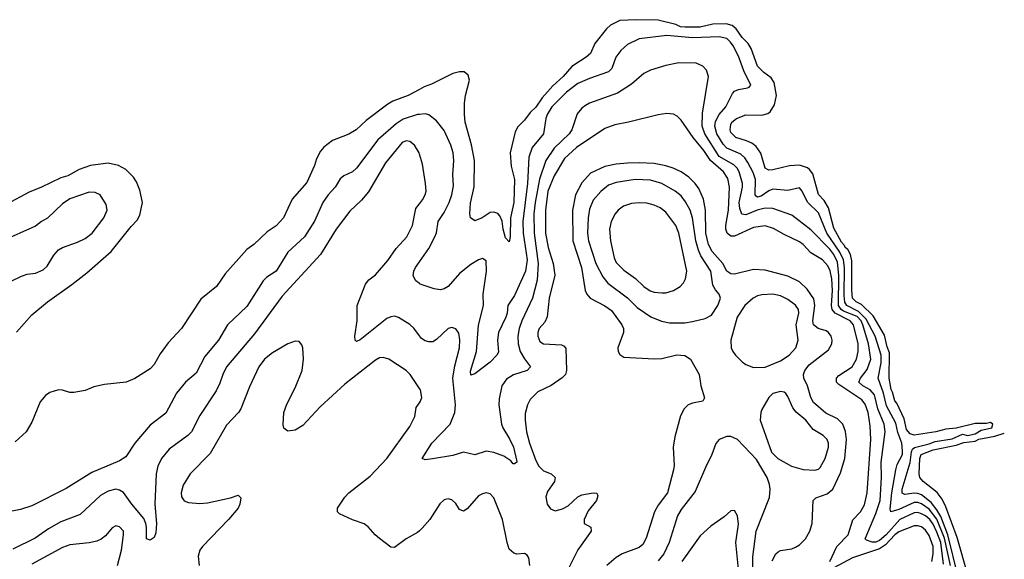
# Model space of a CAD drawing. Header units: inches. Extents: x 1473912 to 1647258, y 640388 to 773423.
# Tile 402 of 420: x 1627907 to 1633063, y 675202 to 678027. Entities that reach past the tile are written whole.
import ezdxf

# ---------------------------------------------------------------- set-up
doc = ezdxf.new("R2010")
doc.units = ezdxf.units.IN
doc.header["$MEASUREMENT"] = 0
doc.layers.add('B6627', color=7, linetype='Continuous')
doc.layers.add('B6637', color=7, linetype='Continuous')

msp = doc.modelspace()

# ---------------------------------------------------------------- linework, layer by layer
at = {"layer": 'B6627', "color": 5}
for points, elevation in [([(1630000, 677662.2), (1629940.4, 677630), (1629860.3, 677599.7), (1629834.6, 677585.4), (1629720.4, 677499.6), (1629668.2, 677450), (1629630, 677427.4), (1629545, 677395), (1629499.7, 677360.3), (1629481.6, 677338.4), (1629460.7, 677299.3), (1629450, 677263.7), (1629410, 677174), (1629333.2, 677086.8), (1629288.5, 676990), (1629250, 676947.6), (1629202.8, 676917.2), (1629132, 676850), (1629096.7, 676823.3), (1628982.7, 676697.3), (1628937, 676630), (1628855.4, 676564.6), (1628753.8, 676410), (1628684.8, 676335.2), (1628642.6, 676277.4), (1628610, 676222), (1628590, 676198.7), (1628510, 676148.4), (1628464.7, 676130), (1628350, 676118), (1628295.6, 676104.4), (1628250, 676086), (1628190, 676075.6), (1628170, 676075.6), (1628130, 676088.3), (1628110, 676089.7), (1628064.5, 676075.5), (1628041.1, 676058.9), (1628013.7, 676026.3), (1627970, 675919.3), (1627941.3, 675870), (1627882.4, 675817.6)], 620), ([(1630000, 677531.4), (1629990, 677530.5), (1629914.6, 677505.4), (1629878.2, 677481.8), (1629782.1, 677397.9), (1629670, 677248.9), (1629649.6, 677230.4), (1629604.4, 677210), (1629585.4, 677194.6), (1629558.5, 677150), (1629522.2, 677110), (1629494.7, 677070), (1629450, 676972.6), (1629398.5, 676890), (1629310.1, 676809.9), (1629250, 676709.8), (1629201.4, 676678.6), (1629180.8, 676659.2), (1629095.3, 676524.7), (1628994, 676430), (1628947.3, 676350), (1628875.4, 676264.6), (1628830, 676176), (1628775.6, 676130), (1628728.6, 676071.4), (1628672.1, 675967.9), (1628590, 675904.8), (1628509.4, 675810), (1628461.8, 675738.2), (1628430, 675716.8), (1628283.6, 675656.4), (1628150, 675572.4), (1627970, 675482.7), (1627910, 675463.1), (1627830, 675446.6)], 640), ([(1630000, 677322.5), (1629997.7, 677330), (1629974.8, 677370), (1629950, 677389.8), (1629930, 677391.9), (1629910, 677383.5), (1629822.6, 677277.4), (1629733.7, 677126.3), (1629697.3, 677082.7), (1629635.5, 677024.5), (1629564.3, 676930), (1629482.2, 676797.8), (1629281.2, 676578.8), (1629136.9, 676383.1), (1628990.1, 676210), (1628969.6, 676170.4), (1628955.2, 676124.8), (1628936.1, 676083.9), (1628850, 675954.7), (1628805.8, 675870), (1628787.8, 675850), (1628690, 675778.6), (1628649.3, 675730), (1628630.2, 675690), (1628620.9, 675650), (1628614.8, 675490), (1628623.5, 675390), (1628619.1, 675340.9), (1628610, 675317), (1628590, 675301.6), (1628570, 675309.2), (1628569.9, 675370), (1628567.3, 675390), (1628556.4, 675416.4), (1628493.2, 675490), (1628450, 675551.4), (1628430, 675564.8), (1628410, 675569), (1628370, 675558.2), (1628330, 675535.4), (1628222.7, 675437.3), (1628122.3, 675397.7), (1628058.1, 675361.9), (1627986.8, 675313.2), (1627870, 675255.7)], 660), ([(1627890, 676391.5), (1627970, 676481.5), (1628051.8, 676550), (1628180, 676640), (1628258, 676702), (1628385.9, 676814.1), (1628490, 676943.7), (1628522.5, 676977.5), (1628536.6, 677003.4), (1628549.8, 677070), (1628535.3, 677135.3), (1628518.3, 677178.3), (1628501.8, 677201.8), (1628462, 677242), (1628424.1, 677264.1), (1628370, 677276.4), (1628277.1, 677262.9), (1628218, 677242), (1628159.1, 677210), (1628121.7, 677198.3), (1628021.6, 677150), (1627955.4, 677124.6), (1627839.2, 677060.8)], 620), ([(1627862.5, 676657.5), (1627916, 676684), (1627945.8, 676694.2), (1627990, 676700.3), (1628030, 676717), (1628050, 676737.1), (1628085.5, 676794.5), (1628110, 676821.3), (1628130, 676834), (1628210, 676862.8), (1628250, 676882), (1628286.9, 676910), (1628346.6, 676990), (1628364.7, 677030), (1628358.6, 677058.6), (1628327.3, 677110), (1628301.8, 677121.8), (1628270, 677123.5), (1628170, 677088.9), (1628130, 677062.4), (1628052.7, 676987.3), (1628020.5, 676970), (1627990, 676946), (1627810, 676866.3)], 640), ([(1630000, 676372), (1629970, 676412.4), (1629950, 676431.9), (1629890, 676468), (1629870, 676474.1), (1629850, 676471.8), (1629830, 676462.1), (1629690, 676351.1), (1629670, 676342.9), (1629664.2, 676350), (1629662, 676370), (1629673.8, 676450), (1629674.5, 676530), (1629716.9, 676643.1), (1629734.3, 676665.7), (1629770, 676691.7), (1629834.2, 676765.8), (1629877.8, 676830), (1629934.8, 676890), (1629962.9, 676950), (1629981, 677039), (1630000, 677063)], 660), ([(1630000, 676645.5), (1629980.6, 676660.6), (1629966.6, 676686.6), (1629969.9, 676710), (1629979.8, 676730), (1630000, 676759.3)], 640), ([(1630000, 676097), (1629950.9, 676170), (1629930, 676190.9), (1629839.3, 676250), (1629810, 676259.2), (1629790, 676256.1), (1629770, 676244.8), (1629610, 676119.5), (1629480.4, 675999.6), (1629390, 675901.8), (1629350, 675878.7), (1629310, 675873.6), (1629290, 675889.3), (1629285.6, 675905.6), (1629289.7, 675970), (1629306.1, 676013.9), (1629350, 676099.1), (1629385.7, 676190), (1629392.4, 676250), (1629389.7, 676309.7), (1629384.4, 676324.4), (1629370, 676342.7), (1629350, 676343.7), (1629310, 676329.6), (1629230, 676282.2), (1629189.3, 676250), (1629159.3, 676210), (1629110, 676104.5), (1629065, 675990), (1629052.6, 675970), (1628990, 675904.2), (1628903.3, 675756.7), (1628800.2, 675650), (1628763.2, 675590), (1628752.4, 675550), (1628754.6, 675530), (1628768.1, 675508.1), (1628790, 675498.9), (1628850, 675494), (1628890, 675498), (1629010, 675523.1), (1629050, 675537.3), (1629064, 675524), (1629060.3, 675490), (1629050.2, 675470), (1628999.7, 675410), (1628864.6, 675270), (1628850.2, 675250), (1628841.9, 675218.1), (1628846.4, 675170)], 680), ([(1630000, 675351.9), (1629990, 675343.2), (1629931.2, 675310), (1629870, 675264.1), (1629850, 675266.4), (1629790, 675311.1), (1629767.8, 675330), (1629732.1, 675372.1), (1629710, 675387.6), (1629650, 675408), (1629580.9, 675440.9), (1629571.5, 675450), (1629571, 675470), (1629610, 675527.9), (1629630.9, 675550), (1629742.7, 675637.3), (1629829.8, 675730), (1629950, 675896.5), (1629975.7, 675950), (1629983.6, 675996.4), (1630000, 676020.7)], 680), ([(1628418.9, 675170), (1628440.2, 675250), (1628450.8, 675330), (1628449.5, 675350), (1628430, 675371.6), (1628410, 675377), (1628390, 675366.6), (1628355.4, 675324.6), (1628332.5, 675307.5), (1628310, 675297.8), (1628270.9, 675289.1), (1628170, 675278.3), (1628130, 675263.7), (1627970, 675176.1)], 680)]:
    msp.add_lwpolyline(points, dxfattribs=dict(at, elevation=elevation))
at = {"layer": 'B6637', "color": 5}
for points, elevation in [([(1632820.9, 675110), (1632767.1, 675330), (1632730, 675425.4), (1632710, 675461.4), (1632680.3, 675500.3), (1632630, 675539), (1632610, 675546.6), (1632590, 675547.8), (1632541.6, 675541.6), (1632528.4, 675548.4), (1632527.2, 675570), (1632570, 675708.1), (1632576, 675764), (1632582, 675778), (1632592.8, 675787.2), (1632670, 675806.9), (1632700.8, 675819.2), (1632790, 675833.5), (1632843.5, 675856.5), (1632870, 675849.5), (1632910, 675859.6), (1632941.7, 675878.3), (1632997.8, 675890), (1633003.5, 675910), (1632990, 675918.6), (1632970, 675912.8), (1632910, 675913.8), (1632811.5, 675888.5), (1632756.8, 675883.2), (1632704, 675870), (1632590, 675852), (1632570, 675858.5), (1632550, 675881.4), (1632538.1, 675938.1), (1632499.5, 676019.5), (1632490, 676031.3), (1632477.7, 676077.7), (1632470, 676091.3), (1632459.3, 676150), (1632462.3, 676282.3), (1632450, 676314.3), (1632436.2, 676376.2), (1632376.9, 676476.9), (1632315.8, 676535.8), (1632287, 676550), (1632268, 676570), (1632263.9, 676610), (1632263.9, 676763.9), (1632257.5, 676797.5), (1632243.3, 676823.3), (1632230, 676834), (1632225.6, 676845.6), (1632210, 676861.6), (1632170, 676935.8), (1632141.9, 677041.9), (1632119.6, 677079.6), (1632090, 677111.3), (1632060.6, 677220.6), (1632043.4, 677243.4), (1632031.5, 677251.5), (1631990, 677265), (1631937.5, 677262.5), (1631850, 677240.6), (1631830, 677239.4), (1631809.9, 677250), (1631787.7, 677327.7), (1631763.9, 677363.9), (1631740.7, 677380.7), (1631713, 677393), (1631656.9, 677410), (1631630, 677437), (1631626.6, 677450), (1631630, 677478.7), (1631636.8, 677490), (1631661.1, 677510), (1631710, 677528.1), (1631793.7, 677526.3), (1631824.5, 677535.5), (1631836.3, 677543.7), (1631859.2, 677580.8), (1631869.5, 677630), (1631857.6, 677697.6), (1631842.5, 677722.5), (1631803.5, 677750), (1631770, 677784.1), (1631736.6, 677876.6), (1631721.7, 677901.7), (1631690, 677933.1), (1631658.7, 677978.7), (1631637, 677997), (1631605.8, 678005.8), (1631536.1, 678003.9), (1631470, 677988.2), (1631391.4, 677988.6), (1631366.9, 677990), (1631342.1, 678002.1), (1631250, 678023.8), (1631133.1, 678026.9), (1631050, 678021.9), (1631000.9, 677999.1), (1630980.2, 677979.8), (1630918.5, 677901.5), (1630895.9, 677850), (1630872.8, 677830), (1630798.1, 677781.9), (1630753.4, 677730), (1630698.9, 677681.1), (1630642.5, 677617.5), (1630610, 677569.8), (1630579, 677541), (1630550, 677500.9), (1630514.8, 677465.2), (1630500.6, 677439.4), (1630475.7, 677330), (1630480.5, 677260.5), (1630498, 677190), (1630494.2, 677070), (1630476.8, 676990), (1630475.1, 676890), (1630470, 676864.2), (1630450, 676884.2), (1630437.8, 676930), (1630432.5, 676972.5), (1630420.6, 677000.6), (1630410, 677011.5), (1630390, 677019.7), (1630370, 677016.9), (1630328, 676990), (1630290, 676974), (1630267.2, 676990), (1630263.5, 677010), (1630267.3, 677067.3), (1630287.3, 677152.7), (1630289.2, 677290), (1630272.5, 677372.5), (1630240.2, 677490), (1630235.3, 677530), (1630235.9, 677590), (1630241.4, 677630), (1630262.4, 677710), (1630255.8, 677735.8), (1630234.5, 677754.5), (1630210, 677754.7), (1630175.6, 677744.4), (1630063.8, 677690), (1630024.6, 677675.4), (1630000, 677662.2)], 620), ([(1632781.4, 675170), (1632750, 675313.5), (1632710, 675412.6), (1632670, 675463.8), (1632630, 675492), (1632610, 675499.4), (1632590, 675500.1), (1632510, 675463.2), (1632468.1, 675450), (1632465.3, 675465.3), (1632473.6, 675550), (1632494.9, 675670), (1632502.4, 675697.6), (1632529.9, 675750), (1632530.5, 675770), (1632526.3, 675810), (1632505.8, 675865.8), (1632494.1, 675914.1), (1632446.1, 676006.1), (1632431, 676071), (1632401.4, 676150), (1632418.8, 676230), (1632417.8, 676270), (1632387.3, 676370), (1632339.4, 676459.4), (1632298.7, 676498.7), (1632238.3, 676530), (1632227.6, 676547.6), (1632223.7, 676583.7), (1632225.3, 676730), (1632221, 676770), (1632201.2, 676810), (1632134.2, 676910), (1632090, 677015), (1632031.4, 677071.4), (1632005, 677130), (1631990, 677147.1), (1631930, 677133.6), (1631850, 677140.1), (1631829, 677131), (1631790, 677102.4), (1631770, 677098.3), (1631763.1, 677103.1), (1631758.6, 677110), (1631759.6, 677190), (1631746.8, 677226.8), (1631720.1, 677280.1), (1631703.7, 677303.7), (1631682.5, 677322.5), (1631610, 677353.5), (1631590, 677375.4), (1631557.3, 677430), (1631546.2, 677470), (1631550, 677493.2), (1631569.9, 677530.1), (1631604.4, 677570), (1631639.4, 677640.6), (1631650, 677653.6), (1631670, 677661.8), (1631718, 677670), (1631726.6, 677673.4), (1631735.1, 677684.9), (1631698.6, 677758.6), (1631670, 677835.4), (1631643.2, 677890), (1631629.8, 677910), (1631610, 677927.7), (1631570, 677937), (1631430, 677932.2), (1631296.1, 677943.9), (1631150, 677927), (1631090, 677897.2), (1631053.8, 677866.2), (1631029.1, 677830.9), (1631008, 677772), (1630990, 677753.8), (1630890, 677718.9), (1630830, 677692.2), (1630770, 677647.9), (1630692.9, 677570), (1630668.1, 677530), (1630661.9, 677510), (1630650.1, 677430), (1630590, 677357.2), (1630573.5, 677306.5), (1630566.1, 677170), (1630540.7, 676970), (1630544, 676910), (1630563.4, 676770), (1630555.4, 676710), (1630497, 676583), (1630462.3, 676530), (1630459.2, 676490), (1630452.5, 676470), (1630414, 676390), (1630409, 676350), (1630413.8, 676286.2), (1630404.7, 676270), (1630370, 676234.3), (1630290, 676173), (1630270, 676165.2), (1630267.2, 676187.2), (1630298, 676290), (1630310, 676428), (1630336, 676530), (1630333.9, 676590), (1630350.7, 676710.7), (1630350, 676764), (1630330, 676776.2), (1630310, 676769.6), (1630270, 676744.7), (1630210, 676697.4), (1630150.1, 676629.9), (1630130, 676617.2), (1630110, 676612.8), (1630077.4, 676617.4), (1630003.1, 676643.1), (1630000, 676645.5)], 640), ([(1632743.8, 675176.2), (1632730.8, 675290), (1632710, 675344), (1632690, 675386.7), (1632672.4, 675410), (1632650, 675430.5), (1632630, 675441), (1632610, 675446.3), (1632590, 675445.6), (1632515.9, 675410), (1632444.3, 675330), (1632410, 675300.2), (1632390, 675292.1), (1632370, 675291.6), (1632341.6, 675301.6), (1632333.8, 675310), (1632390, 675441.8), (1632411.9, 675510), (1632420.1, 675630), (1632418.5, 675710), (1632438.5, 675870), (1632433.8, 675910), (1632400.5, 675990), (1632382.6, 676062.6), (1632361.1, 676090), (1632322.5, 676110), (1632301.3, 676130), (1632309.2, 676150), (1632345.1, 676194.9), (1632363.9, 676250), (1632351.5, 676330), (1632322.3, 676430), (1632313.9, 676450), (1632292.8, 676472.8), (1632221.5, 676501.5), (1632208.2, 676510), (1632194.4, 676530), (1632196.6, 676690), (1632190, 676757.6), (1632170, 676798.3), (1632150, 676825), (1632050, 676927.7), (1631950, 677003.4), (1631850, 677038.7), (1631810, 677039.7), (1631768.2, 677030), (1631710, 677005.8), (1631688.5, 677008.5), (1631677.9, 677037.9), (1631675.2, 677070), (1631691.3, 677150), (1631691, 677170), (1631674.1, 677230), (1631663.4, 677250), (1631647.2, 677267.2), (1631570, 677310.8), (1631495.2, 677430), (1631480.4, 677470), (1631482.2, 677537.8), (1631513.8, 677730), (1631503, 677763), (1631484.2, 677784.2), (1631450, 677798.8), (1631359, 677801), (1631290, 677786.8), (1631210, 677762.8), (1631175.4, 677744.6), (1631111.1, 677688.9), (1631036.9, 677643.1), (1630890.4, 677590), (1630870, 677578.5), (1630850, 677564.2), (1630826.3, 677533.7), (1630797.8, 677450), (1630783.7, 677430), (1630706.1, 677353.9), (1630662.2, 677290), (1630628.7, 677191.3), (1630605.3, 677070), (1630598.7, 677010), (1630600.5, 676910), (1630621.5, 676750), (1630616.5, 676663.5), (1630592.6, 676570), (1630535.9, 676450), (1630522.5, 676410), (1630515.3, 676370), (1630516.6, 676330), (1630527.8, 676290), (1630550, 676250.9), (1630580.9, 676210), (1630563.6, 676190), (1630491.7, 676168.3), (1630455.6, 676144.4), (1630432.2, 676110), (1630417.1, 676042.9), (1630416.1, 676010), (1630429.1, 675910), (1630436.2, 675890), (1630472.2, 675832.2), (1630492.4, 675790), (1630510, 675714), (1630510.1, 675709.9), (1630497.6, 675702.4), (1630490, 675702.4), (1630478.1, 675718.1), (1630442.3, 675742.3), (1630390, 675760.7), (1630350, 675768.4), (1630290, 675748.7), (1630230, 675762.2), (1630175.1, 675744.9), (1630068, 675728), (1630030, 675723.1), (1630015.1, 675730), (1630064.4, 675810), (1630161.1, 675910), (1630184.8, 675970), (1630189.1, 676010.9), (1630175.5, 676150), (1630185.2, 676214.8), (1630209.8, 676309.8), (1630211.4, 676351.4), (1630206.7, 676386.7), (1630190, 676409.4), (1630170, 676416.2), (1630150, 676409.6), (1630090, 676353.3), (1630070, 676340.9), (1630050, 676339.8), (1630030, 676345.6), (1630010, 676358.5), (1630000, 676372)], 660), ([(1630000, 676759.3), (1630048.6, 676830), (1630080.9, 676890), (1630088.8, 676911.2), (1630097.3, 676970), (1630130, 677016.9), (1630155.8, 677070), (1630169.9, 677110), (1630178, 677158), (1630174.4, 677214.4), (1630180.8, 677290), (1630176.3, 677330), (1630164.5, 677370), (1630130, 677447.6), (1630090, 677497.4), (1630050, 677528.7), (1630030, 677533.8), (1630000, 677531.4)], 640), ([(1632149.9, 675190), (1632185.4, 675270), (1632245.3, 675330), (1632270, 675408.1), (1632309.3, 675450), (1632330, 675487.2), (1632343.8, 675550), (1632363.3, 675830), (1632360.5, 675900.5), (1632349.6, 675970), (1632334, 676014), (1632317.1, 676037.1), (1632196.9, 676116.9), (1632184.3, 676130), (1632184.1, 676150), (1632195.7, 676164.3), (1632265.6, 676210), (1632289.6, 676250.4), (1632297.1, 676290), (1632297, 676330), (1632272.6, 676430), (1632256, 676450), (1632177.6, 676490), (1632161, 676510), (1632157.2, 676530), (1632163.4, 676610), (1632159.1, 676670), (1632151.4, 676711.4), (1632138.2, 676738.2), (1632110, 676769.4), (1632050, 676806.2), (1632009.6, 676849.6), (1631990, 676864.3), (1631910, 676902.2), (1631854.7, 676934.7), (1631810, 676947.1), (1631750, 676939.3), (1631650, 676893.8), (1631630, 676893.3), (1631611.7, 676910), (1631604.7, 676930), (1631603.9, 676950), (1631618.2, 677030), (1631624.1, 677150), (1631614.8, 677194.8), (1631591.8, 677230), (1631523.4, 677290), (1631490, 677341.4), (1631433.7, 677410), (1631370, 677501), (1631350, 677521.5), (1631330, 677532.1), (1631296.1, 677536.1), (1631250, 677529), (1631094, 677490), (1631023.2, 677476.8), (1630970, 677457.1), (1630822.4, 677357.6), (1630759.7, 677300.3), (1630704.9, 677210), (1630673.2, 677130), (1630660.2, 677030), (1630659.5, 676910), (1630674.5, 676834.5), (1630700.2, 676750), (1630708.6, 676690), (1630679.9, 676570), (1630669, 676471), (1630656.5, 676443.5), (1630627.1, 676410), (1630620.2, 676390), (1630619.4, 676370), (1630630, 676343.1), (1630650, 676329.3), (1630744.3, 676324.3), (1630758.7, 676318.7), (1630766.4, 676306.4), (1630769.5, 676190), (1630765.2, 676170), (1630748.1, 676151.9), (1630690, 676112), (1630620.5, 676079.5), (1630580.5, 676039.5), (1630565.4, 676010), (1630554.4, 675965.6), (1630553.2, 675930), (1630560.1, 675870), (1630575.9, 675810), (1630610, 675718.9), (1630625.5, 675690), (1630650, 675665), (1630689, 675649), (1630710.5, 675630), (1630706.7, 675610), (1630670, 675557.6), (1630661.6, 675530), (1630669.3, 675490), (1630686.7, 675466.7), (1630710, 675455.6), (1630750, 675465.7), (1630778.1, 675481.9), (1630830, 675529.2), (1630850, 675539.7), (1630910.2, 675550.2), (1630928.2, 675548.2), (1630934.7, 675534.7), (1630926.7, 675510), (1630883.4, 675456.6), (1630862, 675410), (1630862.6, 675390), (1630898.4, 675370), (1630899.3, 675350), (1630828.8, 675251.2), (1630770, 675132.5)], 680), ([(1630000, 677063), (1630016.4, 677083.6), (1630030.7, 677110), (1630034.6, 677130), (1630032.2, 677170), (1630016.5, 677270), (1630000, 677322.5)], 660), ([(1631846.5, 675193.5), (1631866.8, 675230), (1631879, 675241), (1631891.5, 675248.5), (1631950, 675257.1), (1631970, 675265.8), (1631990, 675277.1), (1632021.7, 675310), (1632044.2, 675350), (1632055.8, 675390), (1632061.2, 675510), (1632075.7, 675524.3), (1632135.5, 675544.5), (1632164.6, 675570), (1632205.3, 675654.7), (1632228.3, 675730), (1632237.1, 675830), (1632231.7, 675871.7), (1632216.6, 675910), (1632190, 675937.3), (1632127.4, 675967.4), (1632063, 676023), (1632049.9, 676050), (1632032.5, 676110), (1632013.2, 676150), (1632010.8, 676170), (1632017.6, 676190), (1632040.6, 676219.4), (1632141.4, 676298.6), (1632159, 676330), (1632161, 676350), (1632156.7, 676370), (1632143, 676390), (1632130, 676398.2), (1632088.8, 676410), (1632063.2, 676430), (1632059.3, 676450), (1632071, 676530), (1632065.7, 676565.7), (1632030, 676616.7), (1631990, 676654.9), (1631930, 676685), (1631810, 676715.9), (1631750, 676718.9), (1631650, 676694.4), (1631630, 676696.9), (1631610.3, 676710.3), (1631588, 676750), (1631533.7, 676813.7), (1631513.4, 676850), (1631500, 676910), (1631497.9, 677030), (1631488.1, 677088.1), (1631463.4, 677143.4), (1631443.9, 677170), (1631410, 677203), (1631370.7, 677230.7), (1631329.5, 677249.5), (1631290, 677262.4), (1631230, 677273.4), (1631150, 677278.1), (1631090, 677276), (1631030, 677270.4), (1630970, 677257.6), (1630895.7, 677224.3), (1630850, 677173.7), (1630816.9, 677110), (1630802.4, 677030), (1630803.2, 676870), (1630847.8, 676730), (1630867.4, 676610), (1630876.6, 676590), (1630894.7, 676570), (1630970, 676529.5), (1631004.9, 676504.9), (1631059.8, 676430), (1631067.9, 676410), (1631068.6, 676390), (1631039.1, 676310), (1631041.5, 676290), (1631050, 676274.9), (1631070, 676260.9), (1631230, 676251.6), (1631270, 676252.9), (1631348.3, 676271.7), (1631390, 676269.1), (1631418.9, 676250), (1631465.2, 676170), (1631473.2, 676110), (1631493.1, 676046.9), (1631484, 676030), (1631430, 676019.9), (1631407.4, 676010), (1631385.5, 675990), (1631366.3, 675953.7), (1631337.4, 675842.6), (1631328.4, 675790), (1631333.5, 675693.5), (1631331, 675670), (1631299, 675550), (1631250, 675485.1), (1631230.1, 675449.9), (1631187.1, 675312.9), (1631170, 675280.3), (1631150, 675263.7), (1631061.3, 675230), (1631030, 675212.2), (1630980.6, 675170)], 720), ([(1630000, 676020.7), (1630006.3, 676030), (1630013, 676050), (1630004.7, 676090), (1630000, 676097)], 680), ([(1631745.4, 675070), (1631745.3, 675214.7), (1631762.9, 675350), (1631833.5, 675526.5), (1631837.2, 675570), (1631833.8, 675593.8), (1631820.9, 675630), (1631764.7, 675724.7), (1631665.2, 675830), (1631630, 675845.1), (1631610, 675844.5), (1631570.4, 675829.6), (1631552.1, 675807.9), (1631532, 675750), (1631497.5, 675682.5), (1631443.2, 675556.8), (1631370, 675462.4), (1631351.4, 675430), (1631307.6, 675290), (1631279.3, 675230), (1631250, 675193.7)], 740), ([(1632874.3, 675114.3), (1632816.6, 675316.6), (1632756.8, 675476.8), (1632736.7, 675516.7), (1632711.6, 675551.6), (1632637.9, 675610), (1632621.2, 675630), (1632617.3, 675650), (1632620.3, 675730), (1632627.6, 675750), (1632690, 675775.8), (1632810, 675799.9), (1632850, 675813.3), (1632910, 675819.9), (1632930, 675830.4), (1633013.3, 675846.7), (1633062.8, 675862.8)], 580), ([(1630577.5, 675170), (1630572.5, 675210), (1630563.3, 675223.3), (1630550, 675232.6), (1630510, 675229.7), (1630493.7, 675233.7), (1630470, 675255.1), (1630458.7, 675290), (1630434.2, 675410), (1630390, 675523.7), (1630370, 675545.1), (1630350, 675549.6), (1630330, 675545.1), (1630310, 675534), (1630250, 675466), (1630230, 675454), (1630210, 675463.7), (1630190, 675494.5), (1630170, 675513.3), (1630150, 675518.7), (1630130, 675513.6), (1630106.9, 675493.1), (1630053.6, 675410), (1630015.1, 675364.9), (1630000, 675351.9)], 680), ([(1631671.3, 675150), (1631656.7, 675290), (1631670, 675386), (1631665.1, 675430), (1631650, 675457), (1631630, 675456.2), (1631595.5, 675424.5), (1631525.2, 675374.8), (1631470, 675325.1), (1631373.7, 675190)], 760), ([(1632683.5, 675190), (1632690.5, 675230), (1632689.6, 675270), (1632670, 675326.1), (1632650, 675355.4), (1632630, 675371.6), (1632610, 675378.2), (1632590, 675377.6), (1632510, 675345.7), (1632490, 675330.9), (1632441.4, 675278.6), (1632410, 675256.7), (1632268.1, 675210), (1632170, 675158.2)], 680)]:
    msp.add_lwpolyline(points, dxfattribs=dict(at, elevation=elevation))
for points, elevation in [([(1631130, 677190.9), (1631030, 677174.5), (1630990, 677159.9), (1630950, 677127.4), (1630910, 677082.4), (1630890, 677035.1), (1630883.3, 676990), (1630880.6, 676910), (1630885.9, 676870), (1630924, 676750), (1630960.1, 676680.1), (1630987.4, 676647.4), (1631090, 676571.4), (1631139.7, 676519.7), (1631211, 676471), (1631268.1, 676448.1), (1631310, 676440.5), (1631390, 676439.7), (1631430, 676446.7), (1631496.6, 676463.4), (1631530, 676479.5), (1631562.2, 676530), (1631576.9, 676570), (1631569.8, 676590), (1631550, 676613.1), (1631537.3, 676637.3), (1631525.5, 676710), (1631474.4, 676790), (1631461, 676821), (1631448.2, 676870), (1631429.9, 676989.9), (1631416.9, 677030), (1631394.1, 677074.1), (1631370, 677104.7), (1631338.4, 677130), (1631270, 677169.9), (1631210, 677186.9)], 740), ([(1631150, 677069), (1631110, 677064), (1631068.8, 677050), (1631041.5, 677030), (1631024.5, 677010), (1631004, 676970), (1630995.5, 676930), (1631000.5, 676870), (1631019.7, 676779.7), (1631030, 676755.6), (1631070, 676715.9), (1631132.1, 676672.1), (1631175.9, 676630), (1631207.8, 676607.8), (1631230, 676600.9), (1631270, 676596.9), (1631290, 676597.6), (1631330, 676609), (1631365.6, 676630), (1631382.6, 676650), (1631392.9, 676670), (1631400.2, 676710), (1631358.5, 676910), (1631341.9, 676950), (1631290, 677019.8), (1631261.4, 677041.4), (1631230, 677056.2), (1631190, 677065.8)], 760), ([(1631850, 676590.5), (1631792.7, 676587.3), (1631770, 676581.8), (1631747.4, 676570), (1631703.6, 676530), (1631664.2, 676470), (1631631.5, 676348.5), (1631632.8, 676310), (1631641.5, 676290), (1631654.9, 676270), (1631690, 676235.3), (1631710, 676221.3), (1631750, 676206.4), (1631810, 676207.7), (1631890, 676241.2), (1631935.6, 676270), (1631971.6, 676310), (1631983.4, 676350), (1631972.7, 676430), (1631987.5, 676490), (1631984.9, 676510), (1631970, 676533.3), (1631930, 676562.6), (1631890, 676581)], 740), ([(1631890, 676080.5), (1631851, 676070), (1631830, 676049.2), (1631793.9, 675986.1), (1631787.8, 675970), (1631783.6, 675930), (1631843.6, 675763.6), (1631877, 675730), (1631949, 675689), (1632010, 675671.8), (1632070, 675668.3), (1632090, 675674), (1632098.1, 675681.9), (1632125.5, 675730), (1632141.3, 675790), (1632141.4, 675810), (1632134.8, 675830), (1632114.7, 675850), (1632061.3, 675881.3), (1632023.5, 675930), (1631972.1, 675972.1), (1631955, 675995), (1631930, 676054.5), (1631918.7, 676070), (1631910, 676076.4)], 740)]:
    msp.add_lwpolyline(points, close=True, dxfattribs=dict(at, elevation=elevation))

doc.saveas('drawing.dxf')
